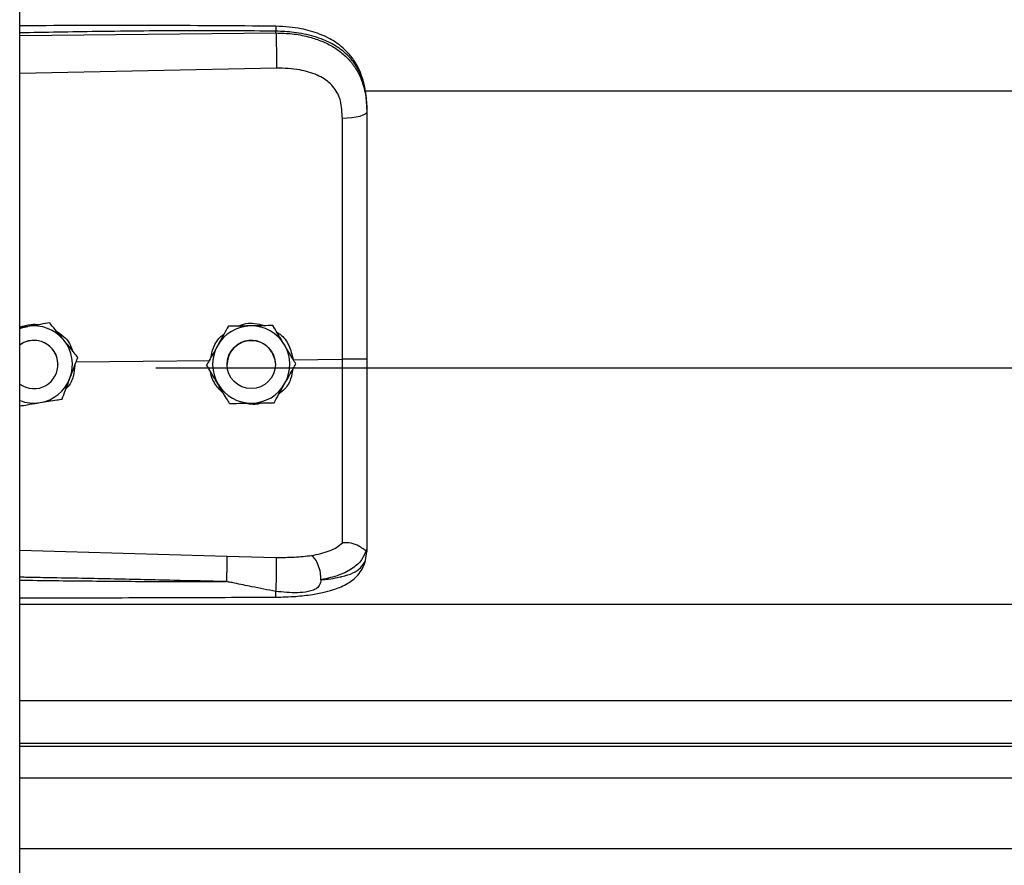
# Model space of a CAD drawing. Header units: inches. Extents: x 170 to 284, y 215 to 248.
# Tile 695 of 1056: x 227.164 to 227.382, y 223.963 to 224.15. Entities that reach past the tile are written whole.
import ezdxf

# ---------------------------------------------------------------- set-up
doc = ezdxf.new("R2010")
doc.units = ezdxf.units.IN
doc.header["$LTSCALE"] = 0.25
doc.header["$MEASUREMENT"] = 0
doc.layers.add('RH FRONT OF HOOD', color=7, linetype='Continuous')

msp = doc.modelspace()

# ---------------------------------------------------------------- linework, layer by layer
at = {"layer": 'RH FRONT OF HOOD'}
for p, q in [((227.163613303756, 220.1328032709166), (227.163613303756, 224.3332527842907)), ((227.163613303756, 224.1466759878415), (227.2204605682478, 224.1472126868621)), ((227.2204605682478, 224.1472126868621), (227.2204605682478, 224.1476240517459)), ((227.2205565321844, 224.1394238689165), (227.163613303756, 224.1382143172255)), ((227.2401614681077, 224.1343487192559), (231.119382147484, 224.1343487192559)), ((227.240656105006, 224.1302894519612), (227.240656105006, 224.12980113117)), ((227.1702658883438, 224.0829441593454), (227.1693373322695, 224.0827930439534)), ((227.1702658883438, 224.0829425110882), (227.1702658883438, 224.0829441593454)), ((227.1653878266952, 224.0821480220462), (227.163613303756, 224.0818591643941)), ((227.2099049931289, 224.0821844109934), (227.2099049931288, 224.0821860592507)), ((227.2197884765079, 224.0823327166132), (227.2197884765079, 224.0823343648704)), ((227.1761474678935, 224.0743054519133), (227.205845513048, 224.0745897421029)), ((227.1765196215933, 224.0752877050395), (227.1765196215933, 224.0752893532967)), ((227.2242848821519, 224.0747662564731), (227.2351984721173, 224.0748707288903)), ((227.2248586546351, 224.0738475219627), (227.2248586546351, 224.0738491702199)), ((227.1721136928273, 224.073698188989), (227.1721136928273, 224.0736989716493)), ((227.193781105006, 224.0729562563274), (231.165765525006, 224.0729562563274)), ((227.2050916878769, 224.0735509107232), (227.2050916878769, 224.0735525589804)), ((227.2096249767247, 224.0736989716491), (227.2096249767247, 224.0736981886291)), ((227.2203253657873, 224.0736981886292), (227.2203253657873, 224.0736989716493)), ((227.163613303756, 224.0325426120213), (227.2095489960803, 224.0312108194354)), ((227.240656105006, 224.0327480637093), (227.240656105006, 224.0322192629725)), ((227.2095489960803, 224.0312108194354), (227.2205346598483, 224.0309486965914)), ((227.2403164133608, 224.0302340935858), (227.240656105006, 224.0322192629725)), ((227.163613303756, 224.020570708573), (231.1959333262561, 224.020570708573)), ((227.163613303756, 223.9991917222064), (231.1959333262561, 223.9991917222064)), ((231.1959333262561, 223.9897064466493), (227.163613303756, 223.9897064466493)), ((227.163613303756, 223.9890670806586), (231.1959333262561, 223.9890670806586)), ((227.163613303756, 223.9820489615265), (231.1959333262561, 223.9820489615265)), ((227.163613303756, 223.96636487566), (231.1959333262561, 223.96636487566))]:
    msp.add_line(p, q, dxfattribs=at)
at = {"layer": 'RH FRONT OF HOOD', "flags": 128}
for points in [[(227.240656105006, 224.12980113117), (227.2405521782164, 224.1295053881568), (227.2402442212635, 224.1292205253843), (227.239743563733, 224.1289570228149), (227.2390686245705, 224.1287245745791), (227.238244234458, 224.1285317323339), (227.2373007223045, 224.1283855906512), (227.2362727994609, 224.1282915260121), (227.235198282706, 224.1282529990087)], [(227.163613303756, 224.0816585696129), (227.1642967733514, 224.0818961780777), (227.1653878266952, 224.0821480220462)], [(227.2195679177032, 224.0764432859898), (227.2201727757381, 224.074967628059), (227.2203253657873, 224.0736989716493)]]:
    msp.add_lwpolyline(points, dxfattribs=at)
at = {"layer": 'RH FRONT OF HOOD'}
msp.add_circle((227.2149751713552, 224.073698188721), 0.005350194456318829, dxfattribs=at)
for centre, radius, start, end in [((227.1667634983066, 224.0736989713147), 0.008560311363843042, 39.24773070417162, 99.24772960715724), ((227.2149751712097, 224.0736989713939), 0.00856031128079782, 90.85968127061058, 150.8596805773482), ((227.2149751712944, 224.0736989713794), 0.008560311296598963, 30.85968260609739, 90.85968183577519), ((227.1667634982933, 224.0736989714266), 0.005350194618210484, 39.24773075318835, 126.0718980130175), ((227.1667634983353, 224.0736981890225), 0.005350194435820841, 300.009742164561, 126.0718999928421), ((227.1667634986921, 224.0736989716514), 0.00856031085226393, 339.2477292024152, 39.24773059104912), ((227.2149751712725, 224.0736989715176), 0.005350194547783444, 30.85968222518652, 179.9999985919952), ((227.1667634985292, 224.0736989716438), 0.005350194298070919, 5.902783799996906e-08, 39.24773054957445), ((227.2149751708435, 224.0736989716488), 0.00856031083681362, 150.8596808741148, 210.8596823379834), ((227.2149751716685, 224.0736989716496), 0.008560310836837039, 330.8596808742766, 30.85968233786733), ((227.1667634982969, 224.0736981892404), 0.005350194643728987, 233.9281021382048, 300.0097413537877), ((227.166763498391, 224.0736989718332), 0.00856031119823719, 279.2477290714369, 339.2477287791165), ((227.2149751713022, 224.0736989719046), 0.008560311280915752, 270.8596812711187, 330.8596805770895), ((227.2149751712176, 224.073698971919), 0.00856031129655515, 210.85968260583, 270.8596818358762), ((227.1667634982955, 224.0736989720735), 0.008560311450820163, 248.4076756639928, 279.2477294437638)]:
    msp.add_arc(centre, radius, start, end, dxfattribs=at)
for points, knots in [([(227.2204419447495, 224.148716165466), (227.2112249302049, 224.1487841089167), (227.1931380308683, 224.1489174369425), (227.17419448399, 224.1488601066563), (227.1644687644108, 224.1488073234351), (227.163613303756, 224.1488026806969)], [0, 0, 0, 0, 0.4865830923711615, 0.9548405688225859, 1, 1, 1, 1]), ([(227.2204417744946, 224.1487002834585), (227.2204429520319, 224.1487043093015), (227.2204469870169, 224.1487181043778), (227.2204522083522, 224.1486031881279), (227.2204588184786, 224.1483103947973), (227.2204598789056, 224.1478944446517), (227.2204605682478, 224.1476240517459)], [0, 0, 0, 0, 0.09787641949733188, 0.3353863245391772, 0.5679606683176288, 1, 1, 1, 1]), ([(227.2405696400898, 224.1323325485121), (227.2404506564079, 224.1334029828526), (227.2402352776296, 224.1353406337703), (227.2394903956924, 224.1378592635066), (227.2386331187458, 224.1397690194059), (227.2375579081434, 224.1415216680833), (227.236242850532, 224.143109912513), (227.2347721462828, 224.144404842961), (227.2333984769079, 224.1453647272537), (227.2319558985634, 224.1461961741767), (227.2295777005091, 224.1472633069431), (227.2266412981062, 224.148076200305), (227.2233323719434, 224.1486046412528), (227.2214406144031, 224.1486776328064), (227.2204419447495, 224.148716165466)], [0, 0, 0, 0, 0.1084465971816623, 0.1963050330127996, 0.269182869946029, 0.3279968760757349, 0.4149595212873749, 0.4916410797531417, 0.53897604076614, 0.5941910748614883, 0.6694152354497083, 0.8148545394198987, 0.9022606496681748, 1, 1, 1, 1]), ([(227.2204605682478, 224.1476240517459), (227.2141547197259, 224.1476633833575), (227.2009156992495, 224.1477459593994), (227.1819660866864, 224.1475647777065), (227.169325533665, 224.1473437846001), (227.163613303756, 224.1472439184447)], [0, 0, 0, 0, 0.3326703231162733, 0.6984356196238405, 1, 1, 1, 1]), ([(227.240656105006, 224.1302894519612), (227.240593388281, 224.1316459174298), (227.2404749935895, 224.1342066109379), (227.2395054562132, 224.1376975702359), (227.2382162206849, 224.140109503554), (227.2368523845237, 224.1418122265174), (227.2357694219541, 224.1428556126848), (227.2347104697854, 224.1436841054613), (227.2337210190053, 224.1443440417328), (227.2324866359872, 224.1450391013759), (227.2308926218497, 224.1457648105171), (227.2282289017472, 224.1466728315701), (227.2246938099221, 224.1474327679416), (227.2217872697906, 224.1475641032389), (227.2204605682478, 224.1476240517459)], [0, 0, 0, 0, 0.1307156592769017, 0.2467609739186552, 0.3577928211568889, 0.4170971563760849, 0.4791482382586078, 0.5177152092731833, 0.5590896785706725, 0.6032945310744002, 0.6633484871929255, 0.7353692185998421, 0.8792082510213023, 1, 1, 1, 1]), ([(227.2204605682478, 224.1472126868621), (227.2204822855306, 224.1466368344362), (227.2205273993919, 224.1454406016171), (227.2205684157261, 224.1432155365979), (227.2205816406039, 224.1410381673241), (227.2205646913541, 224.139948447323), (227.2205565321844, 224.1394238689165)], [0, 0, 0, 0, 0.2406941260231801, 0.4999999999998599, 0.7593058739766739, 1, 1, 1, 1]), ([(227.2204605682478, 224.1472126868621), (227.2216573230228, 224.1471810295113), (227.2240896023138, 224.1471166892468), (227.2274191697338, 224.146497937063), (227.2303975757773, 224.1455547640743), (227.2329292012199, 224.1443411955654), (227.2351748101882, 224.1427952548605), (227.2370374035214, 224.1409600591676), (227.2385310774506, 224.1388248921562), (227.2397003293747, 224.1362703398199), (227.240497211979, 224.1331940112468), (227.240602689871, 224.1309417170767), (227.240656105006, 224.12980113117)], [0, 0, 0, 0, 0.1094013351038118, 0.2223468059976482, 0.315179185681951, 0.4102231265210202, 0.5012749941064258, 0.5946006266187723, 0.6834485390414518, 0.7745330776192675, 0.8858211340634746, 1, 1, 1, 1]), ([(227.2347726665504, 224.1321863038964), (227.2347726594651, 224.132186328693), (227.2346701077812, 224.1325452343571), (227.2341749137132, 224.1339514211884), (227.2326388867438, 224.1361541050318), (227.2295718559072, 224.1380573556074), (227.2254556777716, 224.1392690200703), (227.2223029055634, 224.13936867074), (227.2205565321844, 224.1394238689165)], [0, 0, 0, 0, 4.497367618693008e-06, 0.06509473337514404, 0.261670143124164, 0.4753105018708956, 0.709365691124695, 1, 1, 1, 1]), ([(227.235198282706, 224.1282529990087), (227.2351283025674, 224.1295776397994), (227.2350583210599, 224.130902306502), (227.234772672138, 224.1321862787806), (227.2347726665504, 224.1321863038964)], [0, 0, 0, 0, 0.999980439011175, 1, 1, 1, 1]), ([(227.240656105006, 224.12980113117), (227.240656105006, 224.1261709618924), (227.240656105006, 224.1189000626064), (227.240656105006, 224.1078193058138), (227.240656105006, 224.0966367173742), (227.240656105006, 224.0856680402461), (227.240656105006, 224.0784202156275), (227.240656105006, 224.0749404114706)], [0, 0, 0, 0, 0.2027568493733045, 0.4061035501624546, 0.60886041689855, 0.8122072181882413, 1, 1, 1, 1]), ([(227.2351984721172, 224.0748707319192), (227.2351984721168, 224.0748707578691), (227.235198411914, 224.0782570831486), (227.2351983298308, 224.0853037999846), (227.2351982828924, 224.0959769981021), (227.2351982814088, 224.1068530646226), (227.2351982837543, 224.1176403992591), (227.2351982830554, 224.1247154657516), (227.235198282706, 224.1282529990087)], [0, 0, 0, 0, 1.439079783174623e-06, 0.1877923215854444, 0.3908439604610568, 0.5938956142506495, 0.796947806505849, 1, 1, 1, 1]), ([(227.163613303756, 224.0819780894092), (227.1644509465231, 224.0822587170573), (227.1658601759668, 224.0827308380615), (227.1673332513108, 224.0826122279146), (227.1679307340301, 224.0825641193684)], [0, 0, 0, 0, 0.5943977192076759, 1, 1, 1, 1]), ([(227.1702658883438, 224.0829425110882), (227.1695903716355, 224.0828324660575), (227.1682234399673, 224.082609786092), (227.1665583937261, 224.0823386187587), (227.1656051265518, 224.0821834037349), (227.1653878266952, 224.0821480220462)], [0, 0, 0, 0, 0.4299704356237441, 0.8700602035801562, 0.9999999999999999, 0.9999999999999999, 0.9999999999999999, 0.9999999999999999]), ([(227.1733927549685, 224.0791170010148), (227.173269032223, 224.0792684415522), (227.1723013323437, 224.080452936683), (227.1712402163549, 224.0817516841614), (227.1703608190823, 224.0828279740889), (227.1702658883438, 224.0829441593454)], [0, 0, 0, 0, 0.1156468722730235, 0.9045342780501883, 1, 1, 1, 1]), ([(227.1733927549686, 224.0791148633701), (227.173269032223, 224.0792663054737), (227.1723013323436, 224.0804508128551), (227.1712402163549, 224.0817497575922), (227.1703608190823, 224.0828262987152), (227.1702658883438, 224.0829425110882)], [0, 0, 0, 0, 0.115646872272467, 0.9045342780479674, 1, 1, 1, 1]), ([(227.2120514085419, 224.082218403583), (227.2126203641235, 224.0824316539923), (227.2138018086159, 224.0828744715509), (227.2158463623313, 224.0829295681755), (227.2171835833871, 224.0825227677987), (227.217895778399, 224.0823061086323)], [0, 0, 0, 0, 0.3027399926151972, 0.6286439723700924, 1, 1, 1, 1]), ([(227.1715370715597, 224.0812481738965), (227.1721864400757, 224.0808203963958), (227.1736774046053, 224.079838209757), (227.1749790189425, 224.0781057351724), (227.1752549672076, 224.0768694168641), (227.1753103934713, 224.076621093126)], [0, 0, 0, 0, 0.3814222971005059, 0.8757540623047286, 1, 1, 1, 1]), ([(227.2060093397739, 224.0751986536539), (227.2061717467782, 224.0759506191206), (227.2065506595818, 224.0777050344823), (227.2076800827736, 224.0795455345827), (227.2087198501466, 224.0802769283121), (227.2089184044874, 224.0804165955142)], [0, 0, 0, 0, 0.3776771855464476, 0.8811610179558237, 1, 1, 1, 1]), ([(227.2099049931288, 224.0821860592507), (227.2095717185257, 224.0815883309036), (227.2088973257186, 224.0803788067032), (227.2080758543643, 224.0789054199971), (227.2076055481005, 224.0780618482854), (227.2074983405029, 224.0778695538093)], [0, 0, 0, 0, 0.4299704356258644, 0.8700602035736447, 0.9999999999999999, 0.9999999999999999, 0.9999999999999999, 0.9999999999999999]), ([(227.2099049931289, 224.0821844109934), (227.2095717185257, 224.0815865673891), (227.2088973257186, 224.0803768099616), (227.2080758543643, 224.078903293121), (227.2076055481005, 224.0780597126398), (227.2074983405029, 224.0778674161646)], [0, 0, 0, 0, 0.4299704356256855, 0.8700602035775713, 0.9999999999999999, 0.9999999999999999, 0.9999999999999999, 0.9999999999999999]), ([(227.2148467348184, 224.0822604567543), (227.2135746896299, 224.0822413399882), (227.2118781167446, 224.0822158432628), (227.2102999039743, 224.082192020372), (227.2099049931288, 224.0821860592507)], [0, 0, 0, 0, 0.7497733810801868, 1, 1, 1, 1]), ([(227.2148467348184, 224.0822583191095), (227.21357468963, 224.0822392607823), (227.2118781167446, 224.0822138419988), (227.2102999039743, 224.0821903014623), (227.2099049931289, 224.0821844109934)], [0, 0, 0, 0, 0.7497733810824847, 0.9999999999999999, 0.9999999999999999, 0.9999999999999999, 0.9999999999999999]), ([(227.2197884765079, 224.0823343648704), (227.2191041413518, 224.0823241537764), (227.2177193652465, 224.0823034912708), (227.2160325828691, 224.0822782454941), (227.2150668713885, 224.082263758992), (227.2148467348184, 224.0822604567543)], [0, 0, 0, 0, 0.4299704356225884, 0.8700602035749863, 1, 1, 1, 1]), ([(227.2197884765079, 224.0823327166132), (227.2191041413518, 224.082322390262), (227.2177193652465, 224.0823014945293), (227.2160325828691, 224.082276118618), (227.2150668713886, 224.0822616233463), (227.2148467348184, 224.0822583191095)], [0, 0, 0, 0, 0.429970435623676, 0.8700602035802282, 0.9999999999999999, 0.9999999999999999, 0.9999999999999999, 0.9999999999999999]), ([(227.2223235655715, 224.0780920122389), (227.2222232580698, 224.0782598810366), (227.2214387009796, 224.0795728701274), (227.2205784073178, 224.0810125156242), (227.2198654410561, 224.0822055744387), (227.2197884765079, 224.0823343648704)], [0, 0, 0, 0, 0.1156468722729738, 0.9045342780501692, 1, 1, 1, 1]), ([(227.2223235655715, 224.0780898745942), (227.2222232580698, 224.0782577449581), (227.2214387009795, 224.0795707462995), (227.2205784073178, 224.081010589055), (227.2198654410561, 224.0822038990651), (227.2197884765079, 224.0823327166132)], [0, 0, 0, 0, 0.1156468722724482, 0.9045342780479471, 1, 1, 1, 1]), ([(227.2206633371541, 224.0808703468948), (227.2209084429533, 224.0807224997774), (227.2220412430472, 224.0800391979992), (227.223515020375, 224.0779397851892), (227.2240221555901, 224.0758492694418), (227.2242848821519, 224.0747662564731)], [0, 0, 0, 0, 0.1174426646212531, 0.5427821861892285, 1, 1, 1, 1]), ([(227.1765196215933, 224.0752893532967), (227.1762555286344, 224.0756126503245), (227.1752563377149, 224.0768358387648), (227.174182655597, 224.07815010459), (227.1733927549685, 224.0791170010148)], [0, 0, 0, 0, 0.2643068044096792, 1, 1, 1, 1]), ([(227.1765196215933, 224.0752877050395), (227.1762555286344, 224.075610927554), (227.1752563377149, 224.0768338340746), (227.174182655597, 224.0781480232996), (227.1733927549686, 224.0791148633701)], [0, 0, 0, 0, 0.2643068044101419, 1, 1, 1, 1]), ([(227.2074983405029, 224.0778695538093), (227.2068788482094, 224.0767583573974), (227.2060526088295, 224.0752763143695), (227.2052840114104, 224.0738975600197), (227.2050916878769, 224.0735525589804)], [0, 0, 0, 0, 0.7497733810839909, 1, 1, 1, 1]), ([(227.2074983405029, 224.0778674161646), (227.2068788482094, 224.0767562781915), (227.2060526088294, 224.0752743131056), (227.2052840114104, 224.0738958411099), (227.2050916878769, 224.0735509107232)], [0, 0, 0, 0, 0.7497733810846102, 0.9999999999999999, 0.9999999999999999, 0.9999999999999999, 0.9999999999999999]), ([(227.2248586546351, 224.0738491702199), (227.2246445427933, 224.0742075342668), (227.2238344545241, 224.0755633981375), (227.2229639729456, 224.0770202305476), (227.2223235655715, 224.0780920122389)], [0, 0, 0, 0, 0.2643068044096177, 1, 1, 1, 1]), ([(227.2248586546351, 224.0738475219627), (227.2246445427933, 224.0742058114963), (227.2238344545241, 224.0755613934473), (227.2229639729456, 224.0770181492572), (227.2223235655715, 224.0780898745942)], [0, 0, 0, 0, 0.2643068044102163, 1, 1, 1, 1]), ([(227.1747684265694, 224.0706658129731), (227.1752191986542, 224.0718554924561), (227.1758204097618, 224.0734422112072), (227.1763796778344, 224.0749183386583), (227.1765196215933, 224.0752877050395)], [0, 0, 0, 0, 0.7497733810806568, 1, 1, 1, 1]), ([(227.2224520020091, 224.0695305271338), (227.2230714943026, 224.0706417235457), (227.2238977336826, 224.0721237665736), (227.2246663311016, 224.0735025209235), (227.2248586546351, 224.0738475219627)], [0, 0, 0, 0, 0.7497733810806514, 1, 1, 1, 1]), ([(227.2351982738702, 224.0341801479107), (227.2351982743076, 224.0344428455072), (227.2351982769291, 224.0360173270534), (227.2351982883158, 224.0394487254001), (227.2351983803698, 224.0450500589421), (227.2351986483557, 224.0514898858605), (227.2351990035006, 224.058715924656), (227.2351992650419, 224.0665907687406), (227.2351992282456, 224.0721187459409), (227.2351991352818, 224.0748707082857), (227.2351991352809, 224.0748707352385)], [0, 0, 0, 0, 0.03155846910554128, 0.1891461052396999, 0.3467338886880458, 0.5043277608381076, 0.6619226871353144, 0.8309600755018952, 0.9999983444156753, 1, 1, 1, 1]), ([(227.240656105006, 224.0749404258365), (227.2405749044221, 224.0749290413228), (227.240412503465, 224.0749062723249), (227.2391596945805, 224.0748783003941), (227.2373622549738, 224.0748622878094), (227.2359201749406, 224.0748679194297), (227.2351991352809, 224.0748707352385)], [0, 0, 0, 0, 0.2500007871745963, 0.5000009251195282, 0.750000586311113, 1, 1, 1, 1]), ([(227.240656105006, 224.0749404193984), (227.240656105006, 224.0719031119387), (227.240656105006, 224.0657276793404), (227.240656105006, 224.0569407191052), (227.240656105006, 224.0487741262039), (227.240656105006, 224.0421940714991), (227.240656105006, 224.0368093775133), (227.240656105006, 224.0341088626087), (227.240656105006, 224.0327480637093)], [0, 0, 0, 0, 0.1870908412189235, 0.3803918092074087, 0.5558755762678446, 0.7364481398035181, 0.8671952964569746, 1, 1, 1, 1]), ([(227.1758536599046, 224.0735300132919), (227.1757775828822, 224.0727043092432), (227.1756155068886, 224.0709452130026), (227.1747666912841, 224.0691372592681), (227.1739824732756, 224.06843656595), (227.1738936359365, 224.0683571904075)], [0, 0, 0, 0, 0.439592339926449, 0.9365162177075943, 1, 1, 1, 1]), ([(227.2076267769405, 224.0693080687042), (227.2075264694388, 224.0694759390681), (227.2067419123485, 224.0707889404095), (227.2058816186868, 224.0722287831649), (227.2051686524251, 224.073422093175), (227.2050916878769, 224.0735509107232)], [0, 0, 0, 0, 0.1156468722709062, 0.9045342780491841, 0.9999999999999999, 0.9999999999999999, 0.9999999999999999, 0.9999999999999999]), ([(227.2089075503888, 224.0671647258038), (227.2082564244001, 224.067826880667), (227.2069083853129, 224.0691977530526), (227.2060067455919, 224.0710686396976), (227.205962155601, 224.0720816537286), (227.2059615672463, 224.0720950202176)], [0, 0, 0, 0, 0.4797011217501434, 0.9931347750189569, 1, 1, 1, 1]), ([(227.2241787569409, 224.0726278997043), (227.224066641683, 224.0719146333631), (227.2238039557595, 224.0702434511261), (227.2226496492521, 224.0683207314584), (227.2215149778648, 224.0674693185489), (227.221150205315, 224.0671956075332)], [0, 0, 0, 0, 0.3356490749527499, 0.7864254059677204, 1, 1, 1, 1]), ([(227.1730172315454, 224.0660444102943), (227.1732597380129, 224.0666843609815), (227.1737504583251, 224.0679793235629), (227.1743481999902, 224.0695567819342), (227.1746904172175, 224.070459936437), (227.1747684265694, 224.0706658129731)], [0, 0, 0, 0, 0.4299704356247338, 0.8700602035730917, 1, 1, 1, 1]), ([(227.2200453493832, 224.0652140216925), (227.2203786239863, 224.0658117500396), (227.2210530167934, 224.06702127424), (227.2218744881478, 224.068494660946), (227.2223447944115, 224.0693382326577), (227.2224520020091, 224.0695305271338)], [0, 0, 0, 0, 0.4299704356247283, 0.8700602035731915, 1, 1, 1, 1]), ([(227.2101618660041, 224.0650657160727), (227.2099477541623, 224.0654240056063), (227.2091376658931, 224.0667795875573), (227.2082671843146, 224.0682363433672), (227.2076267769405, 224.0693080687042)], [0, 0, 0, 0, 0.2643068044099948, 1, 1, 1, 1]), ([(227.163613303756, 224.0645132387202), (227.1641730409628, 224.0646043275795), (227.16542477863, 224.0648080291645), (227.1669687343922, 224.0650593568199), (227.1679218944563, 224.0652145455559), (227.1681391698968, 224.0652499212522)], [0, 0, 0, 0, 0.3844201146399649, 0.8596768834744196, 1, 1, 1, 1]), ([(227.1681391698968, 224.0652499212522), (227.169394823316, 224.0654543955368), (227.1710695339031, 224.0657271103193), (227.1726274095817, 224.0659809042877), (227.1730172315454, 224.0660444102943)], [0, 0, 0, 0, 0.7497733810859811, 1, 1, 1, 1]), ([(227.2101618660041, 224.0650657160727), (227.2108462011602, 224.0650759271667), (227.2122309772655, 224.0650965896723), (227.213917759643, 224.065121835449), (227.2148834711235, 224.0651363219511), (227.2151036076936, 224.0651396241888)], [0, 0, 0, 0, 0.4299704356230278, 0.8700602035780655, 1, 1, 1, 1]), ([(227.2172478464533, 224.0651718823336), (227.2171539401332, 224.0651352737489), (227.2163795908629, 224.0648334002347), (227.215083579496, 224.0647744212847), (227.2139755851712, 224.0650270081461), (227.2135816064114, 224.0651168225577)], [0, 0, 0, 0, 0.08167163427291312, 0.6734623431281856, 1, 1, 1, 1]), ([(227.2151036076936, 224.0651396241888), (227.2163756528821, 224.0651587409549), (227.2180722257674, 224.0651842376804), (227.2196504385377, 224.0652080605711), (227.2200453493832, 224.0652140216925)], [0, 0, 0, 0, 0.7497733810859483, 1, 1, 1, 1]), ([(227.2283641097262, 224.0313561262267), (227.2297376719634, 224.0316439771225), (227.2318220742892, 224.0320807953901), (227.2339978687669, 224.0331215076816), (227.2347968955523, 224.0338268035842), (227.2351983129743, 224.0341811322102)], [0, 0, 0, 0, 0.4901989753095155, 0.7438846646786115, 1, 1, 1, 1]), ([(227.2404632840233, 224.0324975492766), (227.2401876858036, 224.0317755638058), (227.2396216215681, 224.0302926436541), (227.237568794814, 224.0284593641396), (227.2345805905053, 224.0269013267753), (227.2318535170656, 224.026278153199), (227.2304536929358, 224.0259582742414)], [0, 0, 0, 0, 0.2305257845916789, 0.4734878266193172, 0.7297379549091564, 1, 1, 1, 1]), ([(227.2404590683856, 224.0324977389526), (227.2404099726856, 224.0324892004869), (227.2403091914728, 224.0324716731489), (227.2400175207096, 224.0326579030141), (227.2395521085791, 224.0329887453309), (227.2386758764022, 224.0335688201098), (227.2371966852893, 224.0341869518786), (227.2358558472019, 224.0341830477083), (227.235198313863, 224.034181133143)], [0, 0, 0, 0, 0.1136768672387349, 0.2333502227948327, 0.3620694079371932, 0.5019163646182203, 0.755744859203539, 1, 1, 1, 1]), ([(227.240656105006, 224.0327480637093), (227.2406560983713, 224.0327467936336), (227.2406560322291, 224.0327341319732), (227.240648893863, 224.032629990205), (227.2405504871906, 224.0325516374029), (227.2404627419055, 224.0324817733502)], [0, 0, 0, 0, 0.01193493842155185, 0.118981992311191, 1, 1, 1, 1]), ([(227.2095490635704, 224.0312108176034), (227.2095557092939, 224.0309719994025), (227.2095659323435, 224.0306046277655), (227.209563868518, 224.0297427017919), (227.2095562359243, 224.0289678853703), (227.2095420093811, 224.0281073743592), (227.2095170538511, 224.0269479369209), (227.2094906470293, 224.0261045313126), (227.2094734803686, 224.0255562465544)], [0, 0, 0, 0, 0.2394514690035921, 0.3683457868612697, 0.4999761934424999, 0.631610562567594, 0.7605158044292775, 0.9999999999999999, 0.9999999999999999, 0.9999999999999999, 0.9999999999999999]), ([(227.2204035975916, 224.0221250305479), (227.2218916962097, 224.022161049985), (227.2246728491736, 224.0222283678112), (227.2284077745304, 224.0226513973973), (227.231283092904, 224.0232107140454), (227.233384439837, 224.0238192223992), (227.2349672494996, 224.0244273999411), (227.2363429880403, 224.0251226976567), (227.237614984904, 224.0260054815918), (227.2387421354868, 224.0270803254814), (227.239755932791, 224.0284992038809), (227.2401105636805, 224.0296011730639), (227.2402994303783, 224.0301880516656)], [0, 0, 0, 0, 0.1696911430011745, 0.3171409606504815, 0.4424359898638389, 0.5384364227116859, 0.6083291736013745, 0.684095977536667, 0.7426779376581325, 0.8151683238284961, 0.9015637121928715, 1, 1, 1, 1]), ([(227.2204492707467, 224.0233782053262), (227.2204652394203, 224.0236187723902), (227.2204989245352, 224.0241262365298), (227.2205437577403, 224.0251363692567), (227.2205808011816, 224.0263238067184), (227.2206035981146, 224.0275957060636), (227.2206087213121, 224.0287991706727), (227.2205963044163, 224.0297950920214), (227.2205712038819, 224.0305344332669), (227.2205464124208, 224.0308154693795), (227.2205346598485, 224.0309486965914)], [0, 0, 0, 0, 0.1098512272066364, 0.2317256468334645, 0.3631776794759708, 0.4999999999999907, 0.6368223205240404, 0.7682743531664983, 0.8901487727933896, 1, 1, 1, 1]), ([(227.2205346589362, 224.0309486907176), (227.2218867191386, 224.0309414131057), (227.2245887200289, 224.0309268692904), (227.2270953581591, 224.0312113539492), (227.2283476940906, 224.0313534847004)], [0, 0, 0, 0, 0.5003922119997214, 1, 1, 1, 1]), ([(227.2304531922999, 224.0259550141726), (227.2304283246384, 224.0264850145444), (227.2303766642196, 224.0275860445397), (227.2299009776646, 224.0292485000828), (227.2291962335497, 224.030636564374), (227.2286330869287, 224.0311219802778), (227.2283618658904, 224.0313557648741)], [0, 0, 0, 0, 0.2405618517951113, 0.4997464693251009, 0.7590693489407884, 1, 1, 1, 1]), ([(227.2304547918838, 224.0259565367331), (227.2310010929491, 224.0260136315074), (227.2323060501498, 224.0261500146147), (227.2337048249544, 224.0263781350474), (227.2346598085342, 224.0265720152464), (227.2358931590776, 224.0268498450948), (227.2375795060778, 224.0274160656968), (227.2393992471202, 224.0285415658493), (227.2400047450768, 224.0296589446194), (227.2403164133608, 224.0302340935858)], [0, 0, 0, 0, 0.1091879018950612, 0.260818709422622, 0.307798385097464, 0.3355235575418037, 0.5627886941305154, 0.7749539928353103, 1, 1, 1, 1]), ([(227.2094733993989, 224.0255538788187), (227.2055733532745, 224.0256531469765), (227.1973032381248, 224.0258636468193), (227.1841913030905, 224.0261458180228), (227.1732434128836, 224.0263583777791), (227.1662272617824, 224.0264864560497), (227.1640522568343, 224.0265244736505), (227.163613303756, 224.0265321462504)], [0, 0, 0, 0, 0.2551597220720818, 0.5410705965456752, 0.8577348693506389, 0.9712884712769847, 1, 1, 1, 1]), ([(227.163613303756, 224.0258870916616), (227.1662109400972, 224.025855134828), (227.1712769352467, 224.0257928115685), (227.1788410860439, 224.025711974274), (227.1864933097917, 224.0256427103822), (227.194251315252, 224.0255911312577), (227.2019738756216, 224.0255580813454), (227.2070107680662, 224.0255552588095), (227.209473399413, 224.0255538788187)], [0, 0, 0, 0, 0.169941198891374, 0.3314248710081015, 0.4948424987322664, 0.6705311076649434, 0.8389164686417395, 1, 1, 1, 1]), ([(227.2304545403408, 224.0259533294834), (227.2303800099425, 224.0255830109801), (227.2302761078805, 224.025066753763), (227.2299043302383, 224.0244693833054), (227.2294837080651, 224.0240364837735), (227.2286799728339, 224.0235919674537), (227.227202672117, 224.0232304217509), (227.2244418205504, 224.0229902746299), (227.2220450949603, 224.0232231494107), (227.2204492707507, 224.0233782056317)], [0, 0, 0, 0, 0.1001269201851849, 0.1395859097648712, 0.1897135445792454, 0.2582342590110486, 0.369735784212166, 0.5803479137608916, 1, 1, 1, 1]), ([(227.2204492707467, 224.0233782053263), (227.2186684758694, 224.0237242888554), (227.2156134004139, 224.024318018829), (227.2121774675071, 224.0250380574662), (227.2104392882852, 224.025395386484), (227.2099417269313, 224.0254966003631), (227.2097911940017, 224.0255226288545), (227.2097408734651, 224.0255313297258)], [0, 0, 0, 0, 0.5022803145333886, 0.861696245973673, 0.9584272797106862, 0.9861029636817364, 1, 1, 1, 1]), ([(227.163613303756, 224.021987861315), (227.1672794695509, 224.0219885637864), (227.1787519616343, 224.0219907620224), (227.197682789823, 224.0220185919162), (227.2129459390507, 224.0220900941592), (227.2204035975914, 224.0221250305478)], [0, 0, 0, 0, 0.1936599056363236, 0.6060178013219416, 0.9999999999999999, 0.9999999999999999, 0.9999999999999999, 0.9999999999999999]), ([(227.2204035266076, 224.0221469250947), (227.2204042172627, 224.0221400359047), (227.2204107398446, 224.0220749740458), (227.220421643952, 224.0222646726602), (227.2204357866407, 224.0225915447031), (227.2204444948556, 224.0230240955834), (227.2204484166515, 224.0233148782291), (227.2204492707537, 224.0233782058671)], [0, 0, 0, 0, 0.03436730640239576, 0.3245665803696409, 0.6210149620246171, 0.9174633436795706, 0.9999999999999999, 0.9999999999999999, 0.9999999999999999, 0.9999999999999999])]:
    msp.add_open_spline(points, degree=3, knots=knots, dxfattribs=at)

doc.saveas('drawing.dxf')
